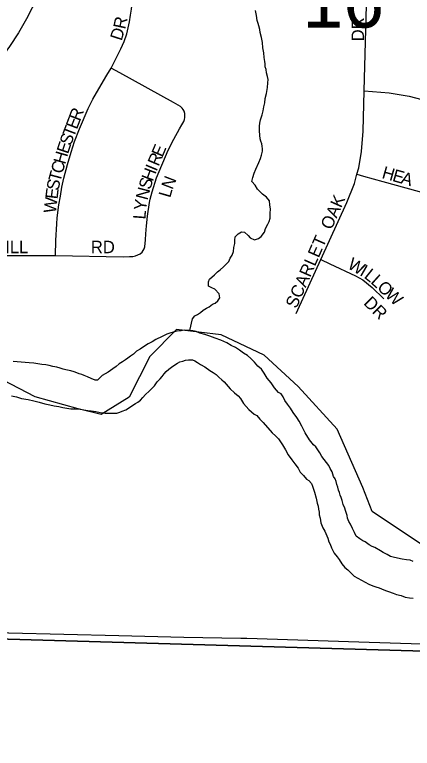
# Model space of a CAD drawing. Extents: x 1587405 to 1714697, y 1028970 to 1155083.
# Drawn here: x 1662922 to 1664522, y 1107616 to 1110570 of the extents above; entities that cross this region are included whole.
import ezdxf

# ---------------------------------------------------------------- set-up
doc = ezdxf.new("R2010")
doc.units = 0
for name, color, linetype in [('GM_X_City_Street', 7, 'Continuous'), ('GM_X_City_Street_Text', 7, 'Continuous'), ('GM_X_Corporation', 7, 'Continuous'), ('GM_X_Major_River', 7, 'Continuous'), ('GM_X_Minor_River', 7, 'Continuous'), ('GM_X_Section', 7, 'Continuous'), ('GM_X_Section_Text', 7, 'Continuous'), ('GM_X_State_Route', 7, 'Continuous')]:
    doc.layers.add(name, color=color, linetype=linetype)

msp = doc.modelspace()

# ---------------------------------------------------------------- linework, layer by layer
at = {"layer": 'GM_X_City_Street'}
for points in [[(1663046.3, 1110723.6), (1663001.8, 1110615.9), (1662992, 1110597.5), (1662969.6, 1110553.9), (1662936.9, 1110497.5), (1662901.3, 1110442.7), (1662872.7, 1110403), (1662831.9, 1110351.9), (1662788.3, 1110303.4), (1662753.7, 1110268.7), (1662717.5, 1110235.9), (1662654, 1110184.5), (1662511.3, 1110075.5)], [(1663310.1, 1110355.4), (1663349.4, 1110432.9), (1663362.2, 1110462.3), (1663372.5, 1110493.3), (1663384.2, 1110541.2), (1663388.5, 1110568.2), (1663391.4, 1110592), (1663393.9, 1110615.3), (1663395.5, 1110636.2), (1663398.7, 1110679.6)], [(1664328.6, 1110263.7), (1664337.8, 1110608.9), (1664338.9, 1110649.5)], [(1663085.7, 1109600.5), (1663087.5, 1109660.5), (1663090.9, 1109727.5), (1663093, 1109752.4), (1663099.1, 1109804.8), (1663105.4, 1109839), (1663111.7, 1109875.6), (1663119, 1109911.9), (1663133.9, 1109966.9), (1663148.5, 1110016.6), (1663162.1, 1110060), (1663182, 1110111), (1663216.9, 1110192.4), (1663236.4, 1110230.1), (1663260.6, 1110271.4), (1663292.5, 1110327.1), (1663310.1, 1110355.4)], [(1663426.5, 1109607.3), (1663434.4, 1109614.2), (1663439.3, 1109620.6), (1663443, 1109627.3), (1663445.4, 1109635.5), (1663448.3, 1109663.3), (1663449.3, 1109687.9), (1663452, 1109720.7), (1663456.2, 1109759.1), (1663464.4, 1109814.6), (1663467.1, 1109827.6), (1663475.5, 1109856.3), (1663493.2, 1109913.7), (1663539.8, 1110025.2), (1663562.7, 1110069.4), (1663584.8, 1110110.7), (1663593.9, 1110126.6), (1663602.1, 1110140.7), (1663604.8, 1110148), (1663606.6, 1110156.5), (1663606.9, 1110164.8), (1663606.2, 1110172.9), (1663603.6, 1110181.1), (1663600.5, 1110188.3), (1663596.2, 1110193.8), (1663589.3, 1110200), (1663561.3, 1110217.2), (1663344.4, 1110336.1), (1663310.1, 1110355.4)], [(1664299.7, 1109927.6), (1664307.4, 1109954.2), (1664318, 1110019.3), (1664324.2, 1110101.3), (1664328.6, 1110263.7)], [(1664328.6, 1110263.7), (1664362.7, 1110261.1), (1664428.8, 1110256.1), (1664510.3, 1110242.4), (1664637.6, 1110208.8), (1664795.3, 1110165), (1664859.4, 1110153), (1664924.4, 1110148.1), (1665272.7, 1110143)], [(1664153.7, 1109584.4), (1664258.4, 1109814.4), (1664289, 1109890.8), (1664299.7, 1109927.6)], [(1664299.7, 1109927.6), (1664325.5, 1109920.3), (1664404.2, 1109898.2), (1664721, 1109811.3), (1664783.3, 1109792.6), (1664796.6, 1109785.2), (1664807.4, 1109774.8), (1664815.3, 1109761.9), (1664819.8, 1109747.4), (1664821.4, 1109731.9), (1664815.7, 1109321.1), (1664819, 1109304), (1664826.7, 1109287.8), (1664838.7, 1109274.7), (1664854.3, 1109266), (1664871.2, 1109261.7), (1664888.1, 1109260.3), (1664970.5, 1109259.5), (1665258.7, 1109255.6)], [(1662719.7, 1109600.5), (1663085.7, 1109600.5)], [(1663085.7, 1109600.5), (1663358.7, 1109595.7), (1663384.5, 1109596.2), (1663397.6, 1109597), (1663408.1, 1109599.4), (1663417.2, 1109602.7), (1663426.5, 1109607.3)], [(1664054.5, 1109367.3), (1664061.5, 1109382.1), (1664153.7, 1109584.4)], [(1664153.7, 1109584.4), (1664189.7, 1109567.5), (1664294.2, 1109518.6), (1664322.8, 1109502.3), (1664361.3, 1109471.7), (1664407.9, 1109425.7)]]:
    msp.add_lwpolyline(points, dxfattribs=at)
at = {"layer": 'GM_X_Corporation'}
msp.add_lwpolyline([(1666910.4, 1107946.1), (1666601.4, 1107955.6), (1665703.9, 1107991.2), (1665431.2, 1108102.5), (1665235.3, 1108200.6), (1665085.1, 1108256.8), (1664944.2, 1108351.9), (1664568.1, 1108431.7), (1664361, 1108570.2), (1664323.7, 1108666.2), (1664220.2, 1108901.3), (1664062.4, 1109073), (1663925.4, 1109199.7), (1663752.7, 1109280.7), (1663573.2, 1109302.3), (1663465.1, 1109194.3), (1663382.7, 1109029.6), (1663269.5, 1108960.1), (1663176.9, 1108983.2), (1663004.5, 1109032.1), (1662875.8, 1109099)], dxfattribs=at)
at = {"layer": 'GM_X_Major_River'}
for points in [[(1664219, 1108678.6), (1664215.2, 1108690.7), (1664211.3, 1108700.8), (1664205.3, 1108710.9), (1664199.5, 1108729.1), (1664191.7, 1108743.2), (1664185.8, 1108755.4), (1664158, 1108791.9), (1664150.1, 1108806.1), (1664142.2, 1108818.2), (1664134.3, 1108830.4), (1664124.4, 1108838.6), (1664108.5, 1108858.8), (1664090.7, 1108887.2), (1664077, 1108913.5), (1664067.2, 1108933.7), (1664057.3, 1108947.9), (1664043.4, 1108968.2), (1664031.6, 1108986.4), (1664019.7, 1109002.6), (1664009.8, 1109016.8), (1664001.9, 1109031), (1663994, 1109043.2), (1663984, 1109049.3), (1663968.1, 1109067.6), (1663954.3, 1109087.9), (1663938.4, 1109106.2), (1663926.6, 1109126.4), (1663914.7, 1109142.6), (1663900.8, 1109154.9), (1663886.9, 1109171.1), (1663872.9, 1109185.4), (1663859, 1109197.6), (1663843, 1109207.9), (1663827.1, 1109220.1), (1663811.1, 1109230.4), (1663793, 1109238.7), (1663775.1, 1109248.9), (1663751, 1109259.3), (1663729, 1109267.6), (1663706.9, 1109275.9), (1663686.8, 1109282.2), (1663666.8, 1109288.5), (1663652.8, 1109294.7), (1663638.7, 1109296.9), (1663628.6, 1109299.1), (1663616.6, 1109299.2), (1663604.5, 1109299.4), (1663592.4, 1109297.6), (1663574.2, 1109295.8), (1663560.1, 1109291.9), (1663545.9, 1109288.1), (1663533.8, 1109284.2), (1663515.5, 1109274.4), (1663489.2, 1109262.7), (1663475, 1109252.9), (1663458.8, 1109245.1), (1663444.5, 1109235.2), (1663426.3, 1109223.4), (1663412.1, 1109215.5), (1663399.8, 1109203.6), (1663387.6, 1109195.8), (1663377.5, 1109187.9), (1663367.3, 1109179.9), (1663355.1, 1109172.1), (1663342.9, 1109164.2), (1663330.7, 1109154.3), (1663316.5, 1109144.5), (1663298.2, 1109130.6), (1663273.8, 1109116.9), (1663255.5, 1109099.1), (1663245.4, 1109099.2), (1663229.4, 1109105.4), (1663215.4, 1109111.6), (1663201.4, 1109117.8), (1663191.3, 1109122), (1663181.3, 1109124.1), (1663171.3, 1109128.3), (1663161.2, 1109132.4), (1663147.2, 1109136.6), (1663127.1, 1109140.9), (1663117.1, 1109143.1), (1663105, 1109147.2), (1663091, 1109151.4), (1663074.9, 1109153.7), (1663060.9, 1109157.8), (1663046.8, 1109160.1), (1663030.7, 1109162.3), (1663014.6, 1109164.5), (1662998.5, 1109166.7), (1662980.4, 1109169), (1662916, 1109173.8)], [(1663417.5, 1109010.5), (1663427.7, 1109018.4), (1663437.9, 1109028.4), (1663448.1, 1109040.3), (1663462.4, 1109054.1), (1663474.6, 1109066), (1663484.8, 1109076), (1663495.1, 1109091.9), (1663507.3, 1109103.8), (1663515.5, 1109113.7), (1663523.7, 1109123.7), (1663531.9, 1109133.6), (1663542.1, 1109143.5), (1663552.3, 1109151.4), (1663562.4, 1109157.3), (1663576.6, 1109167.2), (1663586.8, 1109173.1), (1663598.9, 1109174.9), (1663609, 1109178.8), (1663621.1, 1109180.6), (1663637.2, 1109180.4), (1663647.2, 1109176.3), (1663657.2, 1109170.1), (1663669.2, 1109161.9), (1663687.2, 1109151.7), (1663707.2, 1109137.3), (1663721.2, 1109129.1), (1663733.2, 1109120.9), (1663743.1, 1109110.7), (1663755, 1109100.5), (1663765, 1109092.4), (1663772.9, 1109082.2), (1663788.8, 1109063.9), (1663806.7, 1109047.6), (1663820.7, 1109035.4), (1663830.6, 1109025.2), (1663842.5, 1109005), (1663864.3, 1108980.6), (1663886.2, 1108962.2), (1663896.2, 1108956.1), (1663908.1, 1108941.8), (1663922.1, 1108927.6), (1663957.8, 1108886.9), (1663971.7, 1108874.7), (1663983.7, 1108862.5), (1663991.6, 1108850.3), (1663999.5, 1108838.2), (1664011.3, 1108817.9), (1664023.1, 1108797.7), (1664037, 1108777.4), (1664048.9, 1108761.2), (1664062.8, 1108744.9), (1664070.6, 1108728.8), (1664084.5, 1108714.5), (1664096.4, 1108700.3), (1664106.4, 1108694.1), (1664116.3, 1108682), (1664120.2, 1108671.8), (1664128, 1108647.6), (1664135.8, 1108623.4), (1664139.5, 1108603.3), (1664143.4, 1108591.2), (1664145.3, 1108579.1), (1664147.1, 1108567), (1664147, 1108557), (1664150.8, 1108542.9), (1664154.6, 1108524.7), (1664162.4, 1108504.6), (1664170.3, 1108490.4), (1664178.1, 1108472.2), (1664182.1, 1108462.1), (1664185.9, 1108448), (1664191.8, 1108437.9), (1664197.7, 1108423.7), (1664207.5, 1108401.5), (1664219.4, 1108387.3), (1664227.3, 1108377.1), (1664239.2, 1108358.9), (1664251.1, 1108344.7), (1664263, 1108334.5), (1664275, 1108322.3), (1664288.9, 1108310), (1664346.9, 1108277.1), (1664362.9, 1108270.9), (1664375, 1108266.7), (1664389, 1108262.5), (1664399, 1108258.4), (1664415.1, 1108252.1), (1664427.1, 1108248), (1664445.1, 1108241.7), (1664459.2, 1108235.5), (1664477.2, 1108231.2), (1664493.3, 1108225), (1664511.4, 1108222.7), (1664525.4, 1108220.6)], [(1662908.2, 1109035.3), (1662928.3, 1109031), (1662948.4, 1109024.7), (1662976.5, 1109020.3), (1662998.6, 1109016), (1663020.7, 1109009.7), (1663042.8, 1109003.4), (1663062.9, 1108999.1), (1663081, 1108994.9), (1663099.1, 1108992.6), (1663115.1, 1108988.4), (1663131.2, 1108986.2), (1663147.3, 1108983.9), (1663163.4, 1108983.7), (1663185.5, 1108981.4), (1663199.6, 1108979.2), (1663215.7, 1108977), (1663229.8, 1108974.8), (1663247.9, 1108972.6), (1663265.9, 1108968.3), (1663286, 1108966.1), (1663306.2, 1108965.8), (1663320.3, 1108965.6), (1663332.4, 1108965.4), (1663344.5, 1108969.3), (1663354.6, 1108973.2), (1663368.8, 1108979), (1663407.4, 1109004.6), (1663417.5, 1109010.5)], [(1664525.3, 1108369.2), (1664513.3, 1108373.4), (1664499.2, 1108375.6), (1664481.1, 1108377.8), (1664463, 1108382.1), (1664445, 1108386.3), (1664434.9, 1108388.5), (1664420.9, 1108396.7), (1664404.9, 1108404.9), (1664394.9, 1108411.1), (1664370.9, 1108425.5), (1664360.9, 1108429.6), (1664348.9, 1108435.8), (1664332.9, 1108448.1), (1664322.9, 1108452.2), (1664310.9, 1108460.4), (1664297, 1108470.6), (1664289.1, 1108484.8), (1664281.2, 1108501), (1664273.4, 1108519.2), (1664267.5, 1108529.3), (1664261.6, 1108543.4), (1664259.7, 1108553.5), (1664254, 1108573.7), (1664250.1, 1108583.8), (1664244.2, 1108597.9), (1664240.4, 1108614), (1664236.5, 1108626.1), (1664232.6, 1108636.2), (1664228.7, 1108646.3), (1664224.8, 1108656.4), (1664222.9, 1108668.5), (1664219, 1108678.6)]]:
    msp.add_lwpolyline(points, dxfattribs=at)
at = {"layer": 'GM_X_Minor_River'}
msp.add_lwpolyline([(1663626.7, 1109299.1), (1663637.3, 1109345.2), (1663647.5, 1109357.1), (1663657.7, 1109363), (1663669.8, 1109370.9), (1663680, 1109380.8), (1663694.2, 1109388.6), (1663704.4, 1109394.5), (1663718.6, 1109404.4), (1663728.7, 1109408.3), (1663738.9, 1109418.2), (1663747.1, 1109430.1), (1663745.3, 1109446.2), (1663727.4, 1109464.5), (1663715.4, 1109470.7), (1663701.4, 1109476.9), (1663701.6, 1109495), (1663705.8, 1109505), (1663726.1, 1109522.8), (1663738.4, 1109534.7), (1663748.6, 1109542.6), (1663762.8, 1109554.5), (1663771, 1109564.4), (1663783.2, 1109576.3), (1663789.4, 1109590.3), (1663797.6, 1109602.2), (1663801.9, 1109616.2), (1663804.1, 1109632.3), (1663808.3, 1109648.3), (1663808.5, 1109662.3), (1663808.7, 1109676.4), (1663820.9, 1109688.3), (1663835.1, 1109696.1), (1663847.1, 1109694), (1663861.1, 1109681.8), (1663869, 1109671.6), (1663887, 1109663.3), (1663903.2, 1109669.1), (1663913.4, 1109677.1), (1663927.7, 1109694.9), (1663931.9, 1109708.9), (1663940.2, 1109726.9), (1663946.4, 1109736.9), (1663950.6, 1109750.9), (1663950.8, 1109771), (1663951.1, 1109787), (1663949.3, 1109805.1), (1663947.5, 1109821.2), (1663935.6, 1109835.5), (1663919.6, 1109847.7), (1663899.7, 1109868.1), (1663889.8, 1109884.3), (1663875.9, 1109898.5), (1663880.2, 1109914.5), (1663886.4, 1109932.5), (1663892.7, 1109948.5), (1663905.1, 1109974.5), (1663911.3, 1109990.5), (1663915.5, 1110004.5), (1663919.8, 1110020.5), (1663919.9, 1110030.5), (1663918, 1110040.6), (1663916.1, 1110050.7), (1663912.2, 1110060.8), (1663910.3, 1110070.8), (1663908.5, 1110084.9), (1663906.7, 1110103), (1663906.9, 1110121.1), (1663909.1, 1110133.1), (1663911.3, 1110147.2), (1663917.6, 1110167.2), (1663921.8, 1110183.2), (1663924, 1110199.2), (1663928.3, 1110215.2), (1663930.5, 1110233.3), (1663934.8, 1110253.3), (1663939.1, 1110277.4), (1663941.4, 1110295.4), (1663941.6, 1110309.5), (1663939.7, 1110321.6), (1663935.8, 1110335.7), (1663934, 1110349.8), (1663930.1, 1110359.9), (1663930.3, 1110371.9), (1663928.4, 1110382), (1663926.6, 1110398.1), (1663924.8, 1110416.2), (1663921, 1110436.3), (1663919.3, 1110458.4), (1663915.5, 1110478.6), (1663909.7, 1110498.8), (1663907.9, 1110510.8), (1663904, 1110524.9), (1663902.1, 1110535), (1663898.2, 1110547.1), (1663894.5, 1110567.3), (1663890.7, 1110587.4)], dxfattribs=at)
at = {"layer": 'GM_X_Section'}
for points in [[(1666972.8, 1113204.7), (1666899, 1107940.3), (1661543.6, 1108095.1), (1661579.6, 1113384)], [(1661543.6, 1108095.1), (1666899, 1107940.3), (1666847.1, 1102659.7), (1661485.6, 1102806.5)]]:
    msp.add_lwpolyline(points, close=True, dxfattribs=at)
at = {"layer": 'GM_X_State_Route'}
for points in [[(1661797.2, 1108097.1), (1662029.2, 1108094.8), (1662291.4, 1108090.5), (1662896.1, 1108080.8), (1662898, 1108080.7), (1663340.5, 1108071), (1663602.7, 1108064.3), (1663832.2, 1108059.9), (1663856, 1108059.2)], [(1663856, 1108059.2), (1664307.4, 1108044.6), (1664979.2, 1108023), (1665257.5, 1108010.9), (1665437.5, 1108002.9), (1665703.9, 1107991.2), (1665857, 1107984.5)]]:
    msp.add_lwpolyline(points, dxfattribs=at)

# ---------------------------------------------------------------- texts
at = {"layer": 'GM_X_City_Street_Text'}
for s, rotation, p in [('R', 77.8891, (1663366.5, 1110509.4)), ('DR', 90, (1664327.8, 1110462.9)), ('D', 72.2562, (1663351.8, 1110462.4)), ('R', 69.1852, (1663184.6, 1110138.6)), ('E', 69.1454, (1663172, 1110105.6)), ('T', 69.1626, (1663159.5, 1110072.7)), ('S', 69.5175, (1663147.2, 1110039.8)), ('E', 71.6255, (1663136.3, 1110006.9)), ('E', 66.9808, (1663516.3, 1109993.4)), ('H', 74.1237, (1663124.4, 1109965.1)), ('R', 66.9991, (1663500.8, 1109957)), ('C', 74.2081, (1663113.7, 1109927)), ('H', 69.6844, (1663477.3, 1109896)), ('I', 67.2893, (1663492.3, 1109936.7)), ('H', 344.1507, (1664396.9, 1109913.1)), ('T', 74.824, (1663104.5, 1109893.2)), ('N', 68.9656, (1663556.9, 1109863.2)), ('E', 344.1147, (1664439.2, 1109901.1)), ('A', 344.1458, (1664473.1, 1109891.5)), ('S', 79.1134, (1663098.1, 1109859.6)), ('S', 72.7486, (1663467, 1109863)), ('E', 83.0444, (1663094, 1109825.6)), ('N', 75.6191, (1663456.3, 1109821)), ('L', 73.8294, (1663547.5, 1109830.4)), ('W', 83.0397, (1663087, 1109768.8)), ('OAK', 66.036, (1664196.5, 1109701.1)), ('Y', 81.8204, (1663450.3, 1109778.9)), ('L', 85.5971, (1663447.7, 1109744.7)), ('SCARLET', 66.3202, (1664055.7, 1109384.2)), ('MILL', 0, (1662828, 1109609.9)), ('RD', 0, (1663228.3, 1109609.9)), ('W', 330.034, (1664258, 1109551.5)), ('I', 330.0329, (1664307.6, 1109523)), ('L', 321.3103, (1664325, 1109513.1)), ('L', 317.5903, (1664351.8, 1109491.7)), ('O', 316.5457, (1664377.6, 1109468.1)), ('W', 316.403, (1664409.6, 1109437.9)), ('DR', 315, (1664323.2, 1109406.2))]:
    msp.add_text(s, height=50, rotation=rotation, dxfattribs=at).set_placement(p)
at = {"layer": 'GM_X_Section_Text'}
msp.add_text('16', height=221, rotation=0, dxfattribs=at).set_placement((1664079.8, 1110518.2))

doc.saveas('drawing.dxf')
